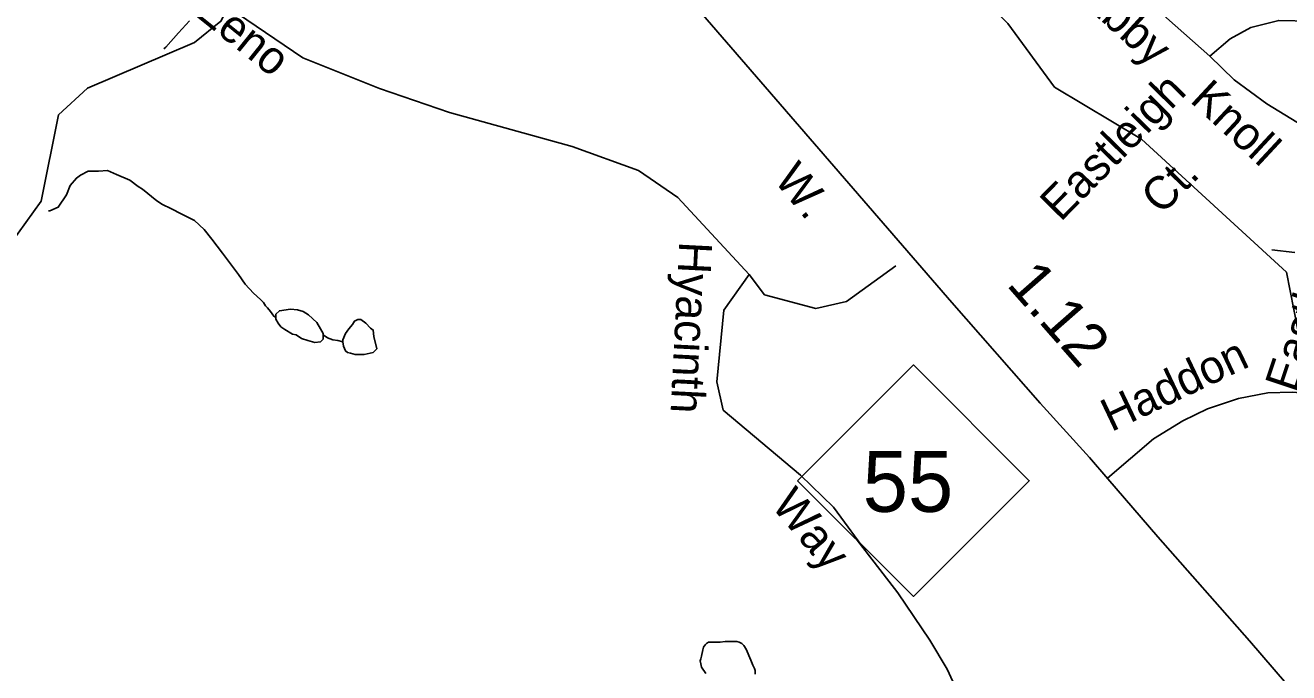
# Model space of a CAD drawing. Extents: x 2001466 to 2224147, y 644118 to 847247.
# Drawn here: x 2035361 to 2038995, y 724949 to 726812 of the extents above; entities that cross this region are included whole.
import ezdxf

# ---------------------------------------------------------------- set-up
doc = ezdxf.new("R2010")
doc.units = 0
for name, color, linetype in [('Exist Hydrographic Creek Single Shore', 7, 'Continuous'), ('Exist Hydrographic Misc Water Feature', 7, 'Continuous'), ('Exist Road Non-System Type 51', 7, 'Continuous'), ('Exist Road Non-System Type 51 Label', 7, 'Continuous'), ('Exist Road Primary NC Attributed', 7, 'Continuous'), ('Exist Road Primary NC Label', 7, 'Continuous'), ('Exist Road Primary NC Service Mileage Hundredths English Label', 7, 'Continuous'), ('Exist Road Primary NC Shield CELL', 7, 'Continuous'), ('Exist Road Primary NC Shield Number Label', 7, 'Continuous'), ('Exist Road Primary NC UnDivided 4 Lane Attributed', 7, 'Continuous'), ('Exist Road Secondary Type 51 Attributed', 7, 'Continuous'), ('Exist Road Secondary Type 51 Label', 7, 'Continuous')]:
    doc.layers.add(name, color=color, linetype=linetype)

msp = doc.modelspace()

# ---------------------------------------------------------------- linework, layer by layer
at = {"layer": 'Exist Hydrographic Creek Single Shore'}
msp.add_lwpolyline([(2034619.4, 724318.9), (2034900.2, 725006.7), (2034975.2, 725106.9), (2035024.2, 725263.3), (2035033.2, 725479.7), (2035091.3, 725563.8), (2035124.3, 725714.1), (2035241.2, 725931.5), (2035274.2, 726121.2), (2035407.3, 726305.5), (2035457.3, 726553.9), (2035540.1, 726630.9), (2035848.1, 726762.4), (2035924.2, 726823.2), (2035982.2, 726940.1), (2035970.3, 727037.5), (2035970.3, 727073.4), (2035979.8, 727119.6)], dxfattribs=at)
at = {"layer": 'Exist Hydrographic Misc Water Feature'}
for points in [[(2039324, 725043.1), (2039232.1, 725144.7), (2039165.3, 725293.7), (2039123.2, 725612.8), (2039030.1, 725887), (2038988.1, 726101.2), (2038571.2, 726483.7), (2038321.3, 726633.2), (2038187.2, 726816.4), (2038020.2, 726983.8), (2037953.2, 727093.5), (2037946.3, 727449.8)], [(2035760, 726744.3), (2035765.9, 726748.3), (2035801.8, 726790.3), (2035833.8, 726824.4)], [(2035428.2, 726278.2), (2035432.1, 726278.2), (2035456.1, 726288.2), (2035480.1, 726324.2), (2035490.1, 726350.3), (2035508.2, 726372.2), (2035520, 726380.2), (2035542.2, 726392.2), (2035572.1, 726392.2), (2035598.2, 726394.3), (2035624, 726382.3), (2035662.1, 726366.3), (2035686.1, 726348.3), (2035698, 726340.4), (2035740.1, 726306.4), (2035756.1, 726296.4), (2035780, 726284.4), (2035812, 726268.4), (2035848.1, 726250.4), (2035876, 726224.5), (2035898.2, 726196.5), (2035928.1, 726156.5), (2035974.2, 726094.6), (2035994.1, 726066.6), (2036018.1, 726040.6), (2036038.2, 726022.5), (2036046.2, 726014.5), (2036052.2, 726004.5), (2036058.3, 725998.5), (2036066.3, 725988.6), (2036076.1, 725974.6), (2036082.3, 725970.6)], [(2038945.8, 726165.7), (2039011.9, 726157.9)], [(2036082.3, 725970.6), (2036082.3, 725980.6), (2036092.1, 725990.6), (2036124.1, 725994.6), (2036144.2, 725992.6), (2036160.2, 725988.7), (2036176.2, 725978.7), (2036200.2, 725956.7), (2036210.2, 725938.7), (2036218.2, 725924.7), (2036218.2, 725920.7)], [(2036218.2, 725920.7), (2036218.2, 725908.7), (2036210.2, 725900.7), (2036194.3, 725898.7), (2036174.2, 725904.7), (2036156.1, 725910.7), (2036140.1, 725920.7), (2036130.3, 725922.6), (2036108.1, 725936.6), (2036096.2, 725944.6), (2036088.2, 725954.6), (2036082.3, 725966.6), (2036082.3, 725970.6)], [(2036274.2, 725900.7), (2036274.2, 725906.7), (2036282.2, 725924.7), (2036292.3, 725938.8), (2036302.1, 725950.8), (2036308.3, 725960.8), (2036318.1, 725964.8), (2036326.1, 725964.8), (2036340.3, 725954.8), (2036354.2, 725940.8), (2036362.2, 725934.8), (2036364.2, 725916.8), (2036372.2, 725880.8), (2036362.2, 725870.8), (2036336.2, 725864.8), (2036310.1, 725864.7), (2036296.2, 725868.7), (2036288.2, 725870.7), (2036282.2, 725874.7), (2036276.3, 725888.7), (2036274.2, 725900.7)], [(2036218.2, 725920.7), (2036230.1, 725912.7), (2036246.1, 725906.7), (2036260.3, 725904.7), (2036274.2, 725900.7)], [(2037318.3, 724946.9), (2037306.3, 724964.8), (2037304.2, 724974.8), (2037302.2, 724982.8), (2037304.2, 724988.8), (2037306.3, 724996.8), (2037310.1, 725014.8), (2037312.2, 725022.8), (2037316.1, 725028.9), (2037320, 725032.9), (2037326.1, 725036.9), (2037340.1, 725036.9), (2037360, 725036.9), (2037374.1, 725038.9), (2037394, 725039)], [(2037394, 725039), (2037408, 725039), (2037414.1, 725037), (2037422.1, 725033.1), (2037428.1, 725027.1), (2037434, 725017.1), (2037448.1, 724985.1), (2037454.1, 724971.1), (2037458.2, 724961.1), (2037460.2, 724955.1), (2037460.2, 724945.1)]]:
    msp.add_lwpolyline(points, dxfattribs=at)
at = {"layer": 'Exist Road Non-System Type 51'}
for points in [[(2038518.7, 726944.2), (2038767.4, 726722.7)], [(2038767.4, 726722.7), (2038826.7, 726773), (2038886, 726804.9), (2038965.9, 726825.5), (2039059.4, 726823.2), (2039518, 726802.7), (2039572.7, 726779.8), (2039629.8, 726745.6)], [(2039143.8, 726485.3), (2039018.3, 726533.3), (2038931.6, 726585.8), (2038838.1, 726654.3), (2038767.4, 726722.7)], [(2037443.5, 726095.1), (2037237.6, 726315.8), (2037124.9, 726394.2), (2036933.8, 726462.9), (2036580.9, 726560.9)], [(2037864.9, 726119.7), (2037722.8, 726016.7), (2037634.6, 725997.1), (2037487.6, 726036.3), (2037443.5, 726095.1)], [(2037788.4, 725285.7), (2037685.5, 725425.7), (2037590.6, 725517.6), (2037368.6, 725704.5), (2037350.3, 725786.2), (2037369.9, 725992.2), (2037443.5, 726095.1)], [(2039402.1, 725683.3), (2039139.7, 725742.6), (2039069, 725751.8), (2039005.1, 725756.3), (2038934.4, 725754), (2038850, 725738.1), (2038761.2, 725708.4), (2038690.5, 725674.1), (2038606.1, 725621.6), (2038473.5, 725508.5)], [(2038715.8, 723781.7), (2038651.1, 723857.1), (2038493.2, 724053.5), (2038354, 724273), (2038208.8, 724535.7), (2038157.1, 724644.7), (2038067, 724840.2), (2038012.6, 724959.5), (2037962.3, 725043.2), (2037870.2, 725179.3), (2037744.5, 725342.5)]]:
    msp.add_lwpolyline(points, dxfattribs=at)
at = {"layer": 'Exist Road Primary NC Attributed'}
msp.add_lwpolyline([(2040771.7, 722720.5), (2040692.3, 722873.8), (2040588.2, 723041.4), (2040474.1, 723203.5), (2040292.7, 723419.8), (2040056.6, 723692.8), (2039880.7, 723895.6), (2039599.1, 724213.3), (2039360.2, 724487.1), (2039088.9, 724800), (2038881.9, 725041.1), (2038618.7, 725340.4), (2038474.9, 725506.7)], dxfattribs=at)
at = {"layer": 'Exist Road Primary NC Shield CELL'}
msp.add_lwpolyline([(2037582.4, 725501.6), (2037915.4, 725834.6), (2038248.4, 725501.6), (2037915.4, 725168.6)], close=True, dxfattribs=at)
at = {"layer": 'Exist Road Primary NC UnDivided 4 Lane Attributed'}
msp.add_lwpolyline([(2038474.9, 725506.7), (2038422.1, 725567.9), (2038280.1, 725724.4), (2038025.6, 726014.1), (2037180.5, 726992.3)], dxfattribs=at)
at = {"layer": 'Exist Road Secondary Type 51 Attributed'}
msp.add_lwpolyline([(2033925.9, 726777.1), (2034042.7, 726854.9), (2034127.3, 726887), (2034217, 726910.7), (2034435.2, 726932.7), (2034780.5, 726961.6), (2035067.7, 726989.5), (2035281.5, 727014.5), (2035446.6, 727020.6), (2035602.8, 727008.5), (2035713.9, 726978.5), (2035789, 726948.5), (2035918.1, 726882.5), (2036159.4, 726717.9), (2036379.9, 726629.6), (2036580.9, 726560.9)], dxfattribs=at)

# ---------------------------------------------------------------- texts
at = {"layer": 'Exist Road Non-System Type 51 Label'}
for s, rotation, p in [('Abby', 317.5672, (2038388.8, 726884.9)), ('Eastleigh', 45.4395, (2038338.5, 726244.1)), ('Knoll', 317.1093, (2038707.7, 726593.3)), ('Ct.', 45.4395, (2038628.9, 726263.4)), ('Eastleigh Ct.', 71.5871, (2039014.8, 725751.9)), ('Hyacinth', 267.0846, (2037242.2, 726191)), ('Haddon', 25.3741, (2038484.4, 725640.8)), ('Way', 310.1676, (2037503.7, 725429.5))]:
    msp.add_text(s, height=95, rotation=rotation, dxfattribs=at).set_placement(p)
at = {"layer": 'Exist Road Primary NC Label'}
msp.add_text('W. ', height=95, rotation=309.232, dxfattribs=at).set_placement((2037511.7, 726366.7))
at = {"layer": 'Exist Road Primary NC Service Mileage Hundredths English Label'}
msp.add_text('1.12', height=125, rotation=311.2889, dxfattribs=at).set_placement((2038180.6, 726064.7))
at = {"layer": 'Exist Road Primary NC Shield Number Label'}
msp.add_text('55', height=175, dxfattribs=at).set_placement((2037769.6, 725411.9))
at = {"layer": 'Exist Road Secondary Type 51 Label'}
msp.add_text('Zeno', height=95, rotation=321.1217, dxfattribs=at).set_placement((2035847.6, 726841))

doc.saveas('drawing.dxf')
